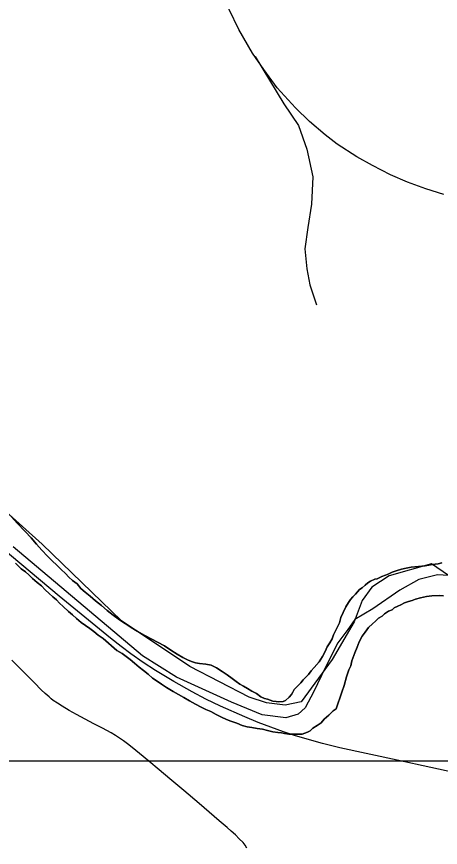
# Model space of a CAD drawing. Extents: x -59 to 82, y -3 to 49.
# Drawn here: x -13.142 to -12.781, y 33.25 to 33.959 of the extents above; entities that cross this region are included whole.
import ezdxf

# ---------------------------------------------------------------- set-up
doc = ezdxf.new("R2010")
doc.units = 0
for name, color, linetype in [('GM_X_Corporation', 7, 'Continuous'), ('GM_X_County_Road', 7, 'Continuous'), ('GM_X_Major_River', 7, 'Continuous'), ('GM_X_Rail_Line', 7, 'Continuous'), ('SH_Data', 7, 'Continuous')]:
    doc.layers.add(name, color=color, linetype=linetype)

msp = doc.modelspace()

# ---------------------------------------------------------------- linework, layer by layer
at = {"layer": 'GM_X_Corporation'}
for points in [[(-12.77362, 33.48195), (-12.78823, 33.49202), (-12.82419, 33.48175), (-12.839, 33.47199), (-12.84741, 33.46067), (-12.85425, 33.44226), (-12.8728, 33.41016), (-12.8995, 33.37399), (-12.91304, 33.3711), (-12.92896, 33.37321), (-12.94395, 33.37794), (-12.99446, 33.40411), (-13.05285, 33.44331), (-13.12053, 33.50883), (-13.21351, 33.59195)], [(-12.75918, 33.48095), (-12.78308, 33.4826), (-12.79896, 33.47863), (-12.81516, 33.46934), (-12.83811, 33.45353), (-12.85355, 33.44425), (-12.85953, 33.43583), (-12.86812, 33.42434), (-12.87888, 33.40295), (-12.88851, 33.38272), (-12.89594, 33.36896), (-12.90194, 33.36358), (-12.91253, 33.36043), (-12.93265, 33.36288), (-12.95893, 33.37362), (-13.00581, 33.39515), (-13.03482, 33.41346), (-13.14542, 33.5065)]]:
    msp.add_lwpolyline(points, dxfattribs=at)
at = {"layer": 'GM_X_County_Road'}
msp.add_lwpolyline([(-12.94582, 33.24916), (-12.94738, 33.25151), (-12.94907, 33.25374), (-12.95231, 33.25709), (-12.95565, 33.26035), (-12.95909, 33.26351), (-12.96262, 33.26658), (-12.96935, 33.27229), (-12.98656, 33.28708), (-12.99972, 33.29828), (-13.01154, 33.30819), (-13.02079, 33.31601), (-13.02958, 33.32342), (-13.03755, 33.32994), (-13.04379, 33.33491), (-13.0477, 33.33803), (-13.05117, 33.34064), (-13.05457, 33.34308), (-13.05806, 33.34539), (-13.06163, 33.34757), (-13.06528, 33.34962), (-13.06901, 33.35152), (-13.07653, 33.3553), (-13.084, 33.35918), (-13.09142, 33.36315), (-13.09748, 33.36674), (-13.10353, 33.37035), (-13.1077, 33.3729), (-13.11121, 33.37528), (-13.11298, 33.37671), (-13.11473, 33.37819), (-13.11813, 33.38123), (-13.12143, 33.3844), (-13.12731, 33.39038), (-13.1325, 33.3958), (-13.13791, 33.40106), (-13.14224, 33.40541), (-13.14657, 33.40975)], dxfattribs=at)
at = {"layer": 'GM_X_Major_River'}
for points in [[(-12.96257, 33.39706), (-12.96679, 33.40005), (-12.97176, 33.40303), (-12.97635, 33.40526), (-12.98092, 33.40634), (-12.98624, 33.40666), (-12.98967, 33.40738), (-12.9931, 33.40848), (-12.99654, 33.40995), (-13.00036, 33.41181), (-13.00534, 33.41479), (-13.0107, 33.41814), (-13.01607, 33.42188), (-13.03289, 33.4308), (-13.0394, 33.43452), (-13.04476, 33.43749), (-13.04974, 33.44085), (-13.05472, 33.44421), (-13.06009, 33.44795), (-13.06508, 33.45207), (-13.07007, 33.45619), (-13.07507, 33.46031), (-13.07968, 33.46443), (-13.0839, 33.4678), (-13.08774, 33.4708), (-13.09084, 33.47494), (-13.09467, 33.47756), (-13.09775, 33.48056), (-13.10083, 33.48356), (-13.10429, 33.48694), (-13.10814, 33.49069), (-13.11199, 33.49445), (-13.11622, 33.49857), (-13.12084, 33.50346), (-13.12547, 33.50872), (-13.1301, 33.51399), (-13.13511, 33.51963), (-13.14205, 33.52677), (-13.14706, 33.53241)], [(-13.14706, 33.53241), (-13.14205, 33.52677), (-13.13511, 33.51963), (-13.1301, 33.51399), (-13.12547, 33.50872), (-13.12084, 33.50346), (-13.11622, 33.49857), (-13.11199, 33.49445), (-13.10814, 33.49069), (-13.10429, 33.48694), (-13.10083, 33.48356), (-13.09775, 33.48056), (-13.09467, 33.47756), (-13.09084, 33.47494), (-13.08774, 33.4708), (-13.0839, 33.4678), (-13.07968, 33.46443), (-13.07507, 33.46031), (-13.07007, 33.45619), (-13.06508, 33.45207), (-13.06009, 33.44795), (-13.05472, 33.44421), (-13.04974, 33.44085), (-13.04476, 33.43749), (-13.0394, 33.43452), (-13.03289, 33.4308), (-13.01607, 33.42188), (-13.0107, 33.41814), (-13.00534, 33.41479), (-13.00036, 33.41181), (-12.99654, 33.40995), (-12.9931, 33.40848), (-12.98967, 33.40738), (-12.98624, 33.40666), (-12.98092, 33.40634), (-12.97635, 33.40526), (-12.97176, 33.40303), (-12.96679, 33.40005), (-12.96257, 33.39706)], [(-13.14347, 33.49255), (-13.14116, 33.49029), (-13.13847, 33.48767), (-13.13502, 33.48505), (-13.13194, 33.48242), (-13.12886, 33.47942), (-13.12502, 33.47605), (-13.12118, 33.47305), (-13.1181, 33.46967), (-13.11464, 33.46667), (-13.11156, 33.46367), (-13.10849, 33.46104), (-13.10579, 33.45842), (-13.10271, 33.45541), (-13.0981, 33.45129), (-13.09464, 33.44829), (-13.09119, 33.44529), (-13.08734, 33.44192), (-13.08351, 33.4393), (-13.08006, 33.43669), (-13.0766, 33.43407), (-13.07277, 33.43107), (-13.06855, 33.42808), (-13.05702, 33.41796), (-13.05242, 33.41536), (-13.04897, 33.41274), (-13.04552, 33.41012), (-13.04168, 33.40713), (-13.03784, 33.40375), (-13.034, 33.40076), (-13.03016, 33.39777), (-13.02632, 33.39439), (-13.02248, 33.39178), (-13.01865, 33.38916), (-13.01443, 33.38618), (-13.00869, 33.38282), (-13.0041, 33.38022), (-12.99951, 33.37761), (-12.99492, 33.37501), (-12.98956, 33.37203), (-12.98497, 33.36943), (-12.98077, 33.36758), (-12.97656, 33.36573), (-12.97197, 33.36313), (-12.96739, 33.3609), (-12.96318, 33.35905), (-12.95937, 33.35758), (-12.95441, 33.35574), (-12.94982, 33.35389), (-12.94563, 33.3528), (-12.94145, 33.3521), (-12.93688, 33.35139), (-12.93231, 33.35069), (-12.92812, 33.3496), (-12.92355, 33.34851), (-12.91936, 33.3478), (-12.91632, 33.34746), (-12.91366, 33.34711), (-12.90985, 33.34639), (-12.90644, 33.34644), (-12.9034, 33.34647), (-12.90112, 33.3465)], [(-12.90112, 33.3465), (-12.9034, 33.34647), (-12.90644, 33.34644), (-12.90985, 33.34639), (-12.91366, 33.34711), (-12.91632, 33.34746), (-12.91936, 33.3478), (-12.92355, 33.34851), (-12.92812, 33.3496), (-12.93231, 33.35069), (-12.93688, 33.35139), (-12.94145, 33.3521), (-12.94563, 33.3528), (-12.94982, 33.35389), (-12.95441, 33.35574), (-12.95937, 33.35758), (-12.96318, 33.35905), (-12.96739, 33.3609), (-12.97197, 33.36313), (-12.97656, 33.36573), (-12.98077, 33.36758), (-12.98497, 33.36943), (-12.98956, 33.37203), (-12.99492, 33.37501), (-12.99951, 33.37761), (-13.0041, 33.38022), (-13.00869, 33.38282), (-13.01443, 33.38618), (-13.01865, 33.38916), (-13.02248, 33.39178), (-13.02632, 33.39439), (-13.03016, 33.39777), (-13.034, 33.40076), (-13.03784, 33.40375), (-13.04168, 33.40713), (-13.04552, 33.41012), (-13.04897, 33.41274), (-13.05242, 33.41536), (-13.05702, 33.41796), (-13.06855, 33.42808), (-13.07277, 33.43107), (-13.0766, 33.43407), (-13.08006, 33.43669), (-13.08351, 33.4393), (-13.08734, 33.44192), (-13.09119, 33.44529), (-13.09464, 33.44829), (-13.0981, 33.45129), (-13.10271, 33.45541), (-13.10579, 33.45842), (-13.10849, 33.46104), (-13.11156, 33.46367), (-13.11464, 33.46667), (-13.1181, 33.46967), (-13.12118, 33.47305), (-13.12502, 33.47605), (-13.12886, 33.47942), (-13.13194, 33.48242), (-13.13502, 33.48505), (-13.13847, 33.48767), (-13.14116, 33.49029), (-13.14347, 33.49255)], [(-12.77936, 33.49277), (-12.78239, 33.49197), (-12.78504, 33.49156), (-12.78883, 33.49113), (-12.79337, 33.49032), (-12.79906, 33.48949), (-12.80551, 33.48903), (-12.80967, 33.48822), (-12.81384, 33.48741), (-12.81837, 33.48584), (-12.82177, 33.48465), (-12.82441, 33.48348), (-12.82744, 33.48231), (-12.83046, 33.48113), (-12.83272, 33.47996), (-12.83461, 33.47918), (-12.8365, 33.47877), (-12.84028, 33.47721), (-12.84253, 33.47566), (-12.84478, 33.47373), (-12.84741, 33.47142), (-12.84967, 33.46988), (-12.85303, 33.46603), (-12.85528, 33.46373), (-12.85714, 33.46142), (-12.85901, 33.45874), (-12.86123, 33.45529), (-12.86345, 33.45033), (-12.86566, 33.44612), (-12.86674, 33.44155), (-12.87191, 33.43122), (-12.87301, 33.42779), (-12.87486, 33.42435), (-12.87709, 33.4209), (-12.87893, 33.41708), (-12.88115, 33.41287), (-12.88413, 33.40827), (-12.88824, 33.40328), (-12.89086, 33.40059), (-12.89309, 33.39752), (-12.89534, 33.39522), (-12.89759, 33.39291), (-12.89983, 33.39022), (-12.90282, 33.38714), (-12.90544, 33.38445), (-12.90655, 33.38216), (-12.90766, 33.38025), (-12.90953, 33.37794), (-12.91291, 33.37524), (-12.9148, 33.37446), (-12.91859, 33.37403), (-12.92087, 33.37438), (-12.92353, 33.37473), (-12.92582, 33.37546), (-12.92811, 33.3762), (-12.93078, 33.37692), (-12.93384, 33.37841), (-12.93767, 33.38102), (-12.94149, 33.38326), (-12.94532, 33.38549), (-12.94877, 33.38735), (-12.95183, 33.38921), (-12.9549, 33.39145), (-12.95835, 33.39407), (-12.96257, 33.39706)], [(-12.96257, 33.39706), (-12.95835, 33.39407), (-12.9549, 33.39145), (-12.95183, 33.38921), (-12.94877, 33.38735), (-12.94532, 33.38549), (-12.94149, 33.38326), (-12.93767, 33.38102), (-12.93384, 33.37841), (-12.93078, 33.37692), (-12.92811, 33.3762), (-12.92582, 33.37546), (-12.92353, 33.37473), (-12.92087, 33.37438), (-12.91859, 33.37403), (-12.9148, 33.37446), (-12.91291, 33.37524), (-12.90953, 33.37794), (-12.90766, 33.38025), (-12.90655, 33.38216), (-12.90544, 33.38445), (-12.90282, 33.38714), (-12.89983, 33.39022), (-12.89759, 33.39291), (-12.89534, 33.39522), (-12.89309, 33.39752), (-12.89086, 33.40059), (-12.88824, 33.40328), (-12.88413, 33.40827), (-12.88115, 33.41287), (-12.87893, 33.41708), (-12.87709, 33.4209), (-12.87486, 33.42435), (-12.87301, 33.42779), (-12.87191, 33.43122), (-12.86674, 33.44155), (-12.86566, 33.44612), (-12.86345, 33.45033), (-12.86123, 33.45529), (-12.85901, 33.45874), (-12.85714, 33.46142), (-12.85528, 33.46373), (-12.85303, 33.46603), (-12.84967, 33.46988), (-12.84741, 33.47142), (-12.84478, 33.47373), (-12.84253, 33.47566), (-12.84028, 33.47721), (-12.8365, 33.47877), (-12.83461, 33.47918), (-12.83272, 33.47996), (-12.83046, 33.48113), (-12.82744, 33.48231), (-12.82441, 33.48348), (-12.82177, 33.48465), (-12.81837, 33.48584), (-12.81384, 33.48741), (-12.80967, 33.48822), (-12.80551, 33.48903), (-12.79906, 33.48949), (-12.79337, 33.49032), (-12.78883, 33.49113), (-12.78504, 33.49156), (-12.78239, 33.49197), (-12.77936, 33.49277)], [(-12.90112, 33.3465), (-12.89846, 33.34653), (-12.8962, 33.34732), (-12.89393, 33.34811), (-12.89167, 33.34927), (-12.88942, 33.35158), (-12.88566, 33.35391), (-12.88227, 33.35623), (-12.87966, 33.3593), (-12.87591, 33.36277), (-12.87216, 33.36623), (-12.86953, 33.36817), (-12.86479, 33.38228), (-12.86259, 33.38801), (-12.86079, 33.39525), (-12.85859, 33.40136), (-12.85712, 33.4048), (-12.85604, 33.40899), (-12.85348, 33.41586), (-12.85165, 33.42083), (-12.84981, 33.42541), (-12.84722, 33.43), (-12.84461, 33.43345), (-12.84201, 33.43766), (-12.83863, 33.44075), (-12.83601, 33.44306), (-12.83338, 33.44537), (-12.83037, 33.44731), (-12.82812, 33.44923), (-12.82473, 33.45155), (-12.82171, 33.45273), (-12.81984, 33.45427), (-12.81682, 33.45583), (-12.81418, 33.457), (-12.81116, 33.45856), (-12.80776, 33.45974), (-12.80474, 33.46054), (-12.80171, 33.46171), (-12.79755, 33.4629), (-12.79226, 33.46411), (-12.7877, 33.46454), (-12.78164, 33.465), (-12.77784, 33.46466)], [(-12.77784, 33.46466), (-12.78164, 33.465), (-12.7877, 33.46454), (-12.79226, 33.46411), (-12.79755, 33.4629), (-12.80171, 33.46171), (-12.80474, 33.46054), (-12.80776, 33.45974), (-12.81116, 33.45856), (-12.81418, 33.457), (-12.81682, 33.45583), (-12.81984, 33.45427), (-12.82171, 33.45273), (-12.82473, 33.45155), (-12.82812, 33.44923), (-12.83037, 33.44731), (-12.83338, 33.44537), (-12.83601, 33.44306), (-12.83863, 33.44075), (-12.84201, 33.43766), (-12.84461, 33.43345), (-12.84722, 33.43), (-12.84981, 33.42541), (-12.85165, 33.42083), (-12.85348, 33.41586), (-12.85604, 33.40899), (-12.85712, 33.4048), (-12.85859, 33.40136), (-12.86079, 33.39525), (-12.86259, 33.38801), (-12.86479, 33.38228), (-12.86953, 33.36817), (-12.87216, 33.36623), (-12.87591, 33.36277), (-12.87966, 33.3593), (-12.88227, 33.35623), (-12.88566, 33.35391), (-12.88942, 33.35158), (-12.89167, 33.34927), (-12.89393, 33.34811), (-12.8962, 33.34732), (-12.89846, 33.34653), (-12.90112, 33.3465)]]:
    msp.add_lwpolyline(points, dxfattribs=at)
at = {"layer": 'GM_X_Rail_Line'}
for points in [[(-12.7775, 33.8075), (-12.79305, 33.81212), (-12.80872, 33.81782), (-12.82305, 33.82414), (-12.83848, 33.83216), (-12.85184, 33.83969), (-12.86872, 33.8505), (-12.87905, 33.8584), (-12.89241, 33.86981), (-12.90431, 33.88148), (-12.91986, 33.89848), (-12.9314, 33.91427), (-12.94088, 33.92824), (-12.95264, 33.94837), (-12.96092, 33.96541), (-12.96712, 33.98169), (-12.97222, 33.99943), (-12.97829, 34.0236), (-12.98181, 34.04073), (-12.9857, 34.06077), (-12.9891, 34.08094)], [(-12.93878, 33.92515), (-12.9141, 33.88493), (-12.9017, 33.86622), (-12.89448, 33.84599), (-12.88944, 33.82241), (-12.89071, 33.79915), (-12.89386, 33.77919), (-12.89629, 33.76108), (-12.89465, 33.74375), (-12.89193, 33.73011), (-12.88622, 33.71319)], [(-12.75993, 33.31162), (-12.81732, 33.32408), (-12.86634, 33.3347), (-12.88113, 33.3384), (-12.89421, 33.3421), (-12.90507, 33.34531), (-12.91445, 33.34852), (-12.92519, 33.35234), (-12.93629, 33.35642), (-12.94765, 33.36123), (-12.96826, 33.37024), (-12.98085, 33.37629), (-12.99257, 33.38258), (-13.00812, 33.39134), (-13.02392, 33.40085), (-13.03429, 33.40763), (-13.04478, 33.41516), (-13.05305, 33.42121), (-13.06243, 33.42837), (-13.10612, 33.46428), (-13.18955, 33.53414)]]:
    msp.add_lwpolyline(points, dxfattribs=at)
at = {"layer": 'SH_Data'}
msp.add_lwpolyline([(-13.61453, 29.9234), (-10.21453, 29.9234), (-10.21453, 33.3234), (-13.61453, 33.3234)], close=True, dxfattribs=at)

doc.saveas('drawing.dxf')
